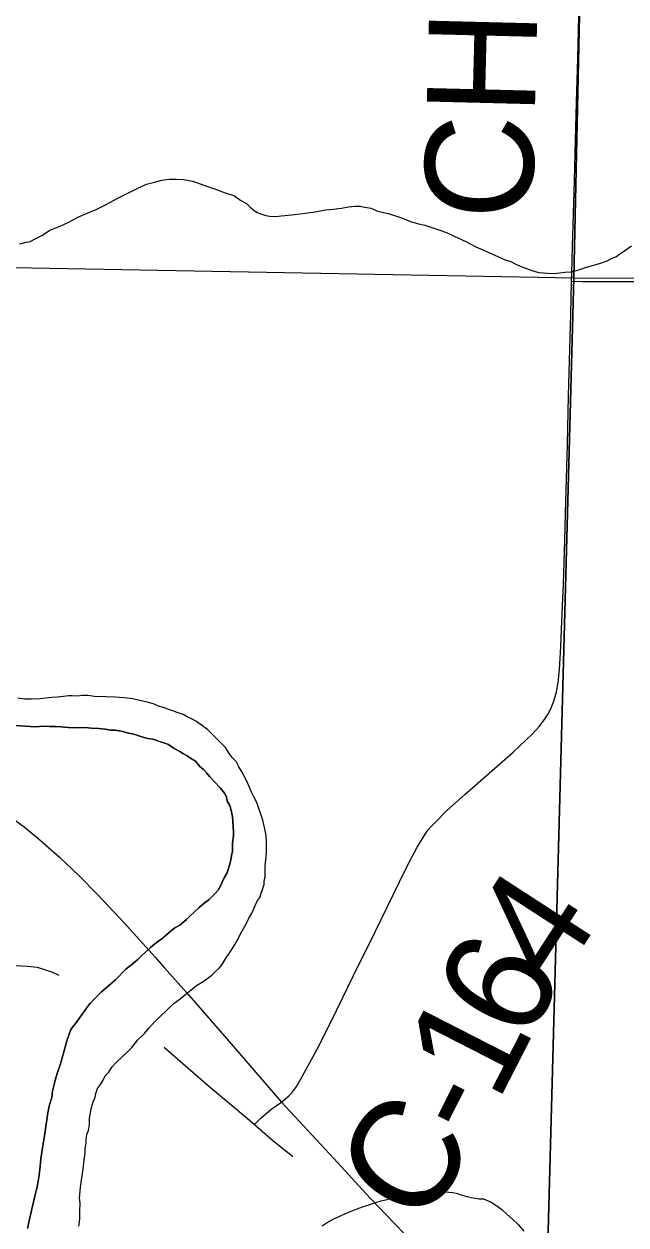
# Model space of a CAD drawing. Extents: x 0 to 34, y 0 to 22.
# Drawn here: x 5.194 to 5.51, y 19.941 to 20.571 of the extents above; entities that cross this region are included whole.
import ezdxf

# ---------------------------------------------------------------- set-up
doc = ezdxf.new("R2010")
doc.units = 0
for name, color, linetype in [('Default', 7, 'Continuous'), ('GM_X_County_Road', 7, 'Continuous'), ('GM_X_County_Road_Text', 7, 'Continuous'), ('GM_X_Major_River', 7, 'Continuous'), ('GM_X_Minor_River', 7, 'Continuous'), ('GM_X_Section', 7, 'Continuous'), ('GM_X_State_Route', 7, 'Continuous'), ('GM_X_Township_Road', 7, 'Continuous'), ('GM_X_Township_Road_Text', 7, 'Continuous')]:
    doc.layers.add(name, color=color, linetype=linetype)

msp = doc.modelspace()

# ---------------------------------------------------------------- linework, layer by layer
at = {"layer": 'Default'}
for points in [[(5.49304, 20.9), (4.4983, 20.9), (4.48621, 20.45658), (5.48293, 20.43816)], [(6.49402, 20.9), (5.49304, 20.9), (5.48293, 20.43816), (6.48534, 20.43303)]]:
    msp.add_lwpolyline(points, close=True, dxfattribs=at)
at = {"layer": 'GM_X_County_Road'}
for points in [[(5.32953, 20.00563), (5.33333, 20.00899), (5.33492, 20.01057), (5.33604, 20.0119), (5.33758, 20.01403), (5.34804, 20.03312), (5.35536, 20.04753), (5.36742, 20.07208), (5.37864, 20.09497), (5.3914, 20.12126), (5.39665, 20.13181), (5.40075, 20.13944), (5.40349, 20.14403), (5.40489, 20.14617), (5.40637, 20.14839), (5.40826, 20.15045), (5.41051, 20.15275), (5.4162, 20.15841), (5.42586, 20.16713), (5.45119, 20.18924), (5.46106, 20.19877), (5.46489, 20.20294), (5.46799, 20.20693), (5.4697, 20.20961), (5.47112, 20.21247), (5.47249, 20.21604), (5.47388, 20.22091), (5.47477, 20.22589), (5.47548, 20.23274), (5.47611, 20.24457), (5.47657, 20.25388), (5.47709, 20.2663), (5.47754, 20.27748), (5.47823, 20.30046), (5.47884, 20.32096), (5.47959, 20.3508), (5.4802, 20.37627), (5.48143, 20.41914), (5.48185, 20.43639)], [(5.48185, 20.43639), (5.48749, 20.43638), (5.51987, 20.43632), (5.61747, 20.43539), (5.65104, 20.43489), (5.71134, 20.43457), (5.77972, 20.43384), (5.88352, 20.43283), (5.92331, 20.43291), (6.0725, 20.43358), (6.14024, 20.43373)]]:
    msp.add_lwpolyline(points, dxfattribs=at)
at = {"layer": 'GM_X_Major_River'}
for points in [[(5.30022, 20.1917), (5.29096, 20.20104), (5.2876, 20.20341), (5.28499, 20.20537), (5.28274, 20.20657), (5.28011, 20.20777), (5.27786, 20.20897), (5.27485, 20.21018), (5.2726, 20.211), (5.26996, 20.21182), (5.2677, 20.21264), (5.26506, 20.21347), (5.26243, 20.21467), (5.25904, 20.21552), (5.25526, 20.21637), (5.25148, 20.21723), (5.24694, 20.21772), (5.24201, 20.21823), (5.23746, 20.21834), (5.23138, 20.2185), (5.22797, 20.21896), (5.22494, 20.21904), (5.22227, 20.21873), (5.21961, 20.21879), (5.21771, 20.21884), (5.21505, 20.21853), (5.212, 20.21823), (5.20896, 20.21793), (5.20591, 20.21763), (5.20286, 20.21732), (5.1983, 20.21706), (5.19488, 20.21714), (5.19109, 20.21762)], [(5.30022, 20.1917), (5.29096, 20.20104), (5.2876, 20.20341), (5.28499, 20.20537), (5.28274, 20.20657), (5.28011, 20.20777), (5.27786, 20.20897), (5.27485, 20.21018), (5.2726, 20.211), (5.26996, 20.21182), (5.2677, 20.21264), (5.26506, 20.21347), (5.26243, 20.21467), (5.25904, 20.21552), (5.25526, 20.21637), (5.25148, 20.21723), (5.24694, 20.21772), (5.24201, 20.21823), (5.23746, 20.21834), (5.23138, 20.2185), (5.22797, 20.21896), (5.22494, 20.21904), (5.22227, 20.21873), (5.21961, 20.21879), (5.21771, 20.21884), (5.21505, 20.21853), (5.212, 20.21823), (5.20896, 20.21793), (5.20591, 20.21763), (5.20286, 20.21732), (5.1983, 20.21706), (5.19488, 20.21714), (5.19109, 20.21762)], [(5.18959, 20.20323), (5.20059, 20.20257), (5.20439, 20.20286), (5.20781, 20.20277), (5.21085, 20.20269), (5.21388, 20.20262), (5.21767, 20.20214), (5.22147, 20.20204), (5.22641, 20.2023), (5.22982, 20.20183), (5.23361, 20.20174), (5.23702, 20.20127), (5.24005, 20.20081), (5.24233, 20.20076), (5.24535, 20.2003), (5.24875, 20.19946), (5.25253, 20.1986), (5.2563, 20.19737), (5.25932, 20.19653)], [(5.25932, 20.19653), (5.2563, 20.19737), (5.25253, 20.1986), (5.24875, 20.19946), (5.24535, 20.2003), (5.24233, 20.20076), (5.24005, 20.20081), (5.23702, 20.20127), (5.23361, 20.20174), (5.22982, 20.20183), (5.22641, 20.2023), (5.22147, 20.20204), (5.21767, 20.20214), (5.21388, 20.20262), (5.21085, 20.20269), (5.20781, 20.20277), (5.20439, 20.20286), (5.20059, 20.20257), (5.18959, 20.20323)], [(5.25932, 20.19653), (5.26196, 20.19608), (5.26648, 20.19445), (5.26837, 20.19402), (5.27025, 20.19322), (5.27324, 20.19124), (5.27623, 20.18965), (5.2781, 20.18846), (5.27997, 20.18727), (5.28184, 20.18609), (5.28446, 20.1845), (5.28667, 20.18179), (5.28853, 20.18023), (5.29038, 20.17828), (5.29185, 20.17634), (5.29444, 20.17362), (5.2974, 20.17051), (5.29961, 20.1678), (5.3007, 20.16587), (5.30102, 20.16359), (5.30249, 20.16127), (5.30318, 20.1586), (5.30386, 20.15554), (5.30442, 20.14755), (5.30436, 20.14528), (5.30388, 20.14149), (5.30384, 20.1396), (5.30378, 20.13732), (5.30334, 20.13506), (5.3029, 20.13279), (5.30247, 20.13052), (5.30165, 20.12826), (5.30082, 20.12563), (5.29964, 20.12376), (5.29843, 20.12113), (5.29643, 20.11701), (5.29447, 20.11478), (5.29136, 20.11182), (5.28903, 20.10998), (5.28632, 20.10777), (5.28359, 20.10519), (5.28164, 20.10334), (5.2797, 20.10149), (5.2762, 20.09854), (5.27351, 20.09709), (5.27079, 20.09488), (5.26691, 20.09156), (5.26498, 20.09009), (5.26304, 20.08862), (5.26071, 20.08678), (5.25838, 20.08456), (5.25604, 20.08234), (5.2541, 20.0805), (5.25099, 20.07792), (5.24789, 20.07534), (5.24243, 20.06978), (5.23505, 20.06352), (5.22921, 20.05759), (5.22449, 20.05126), (5.22251, 20.04827), (5.21898, 20.0438), (5.21693, 20.03778), (5.2161, 20.03514), (5.21358, 20.02572), (5.21195, 20.0212), (5.2107, 20.01706), (5.21027, 20.01479), (5.20942, 20.0114), (5.20896, 20.00799), (5.20772, 20.00423), (5.20685, 20.00007), (5.20638, 19.99629), (5.20591, 19.99288), (5.20547, 19.99023), (5.205, 19.98683), (5.20411, 19.98154), (5.2032, 19.97587), (5.20268, 19.97018), (5.2022, 19.96602), (5.20131, 19.96111), (5.20005, 19.9562), (5.19878, 19.95092), (5.19748, 19.94488), (5.1962, 19.93922)], [(5.1962, 19.93922), (5.19748, 19.94488), (5.19878, 19.95092), (5.20005, 19.9562), (5.20131, 19.96111), (5.2022, 19.96602), (5.20268, 19.97018), (5.2032, 19.97587), (5.20411, 19.98154), (5.205, 19.98683), (5.20547, 19.99023), (5.20591, 19.99288), (5.20638, 19.99629), (5.20685, 20.00007), (5.20772, 20.00423), (5.20896, 20.00799), (5.20942, 20.0114), (5.21027, 20.01479), (5.2107, 20.01706), (5.21195, 20.0212), (5.21358, 20.02572), (5.2161, 20.03514), (5.21693, 20.03778), (5.21898, 20.0438), (5.22251, 20.04827), (5.22449, 20.05126), (5.22921, 20.05759), (5.23505, 20.06352), (5.24243, 20.06978), (5.24789, 20.07534), (5.25099, 20.07792), (5.2541, 20.0805), (5.25604, 20.08234), (5.25838, 20.08456), (5.26071, 20.08678), (5.26304, 20.08862), (5.26498, 20.09009), (5.26691, 20.09156), (5.27079, 20.09488), (5.27351, 20.09709), (5.2762, 20.09854), (5.2797, 20.10149), (5.28164, 20.10334), (5.28359, 20.10519), (5.28632, 20.10777), (5.28903, 20.10998), (5.29136, 20.11182), (5.29447, 20.11478), (5.29643, 20.11701), (5.29843, 20.12113), (5.29964, 20.12376), (5.30082, 20.12563), (5.30165, 20.12826), (5.30247, 20.13052), (5.3029, 20.13279), (5.30334, 20.13506), (5.30378, 20.13732), (5.30384, 20.1396), (5.30388, 20.14149), (5.30436, 20.14528), (5.30442, 20.14755), (5.30386, 20.15554), (5.30318, 20.1586), (5.30249, 20.16127), (5.30102, 20.16359), (5.3007, 20.16587), (5.29961, 20.1678), (5.2974, 20.17051), (5.29444, 20.17362), (5.29185, 20.17634), (5.29038, 20.17828), (5.28853, 20.18023), (5.28667, 20.18179), (5.28446, 20.1845), (5.28184, 20.18609), (5.27997, 20.18727), (5.2781, 20.18846), (5.27623, 20.18965), (5.27324, 20.19124), (5.27025, 20.19322), (5.26837, 20.19402), (5.26648, 20.19445), (5.26196, 20.19608), (5.25932, 20.19653)], [(5.2232, 19.94043), (5.22368, 19.94422), (5.22378, 19.94839), (5.22389, 19.95256), (5.22357, 19.95523), (5.2241, 19.96091), (5.22457, 19.9647), (5.22548, 19.97037), (5.22598, 19.97529), (5.22645, 19.97869), (5.22651, 19.98135), (5.22696, 19.984), (5.22701, 19.98589), (5.22746, 19.98854), (5.22827, 19.9908), (5.22873, 19.99382), (5.22882, 19.99724), (5.22926, 19.99988), (5.2297, 20.00215), (5.23053, 20.00517), (5.23175, 20.00817), (5.23218, 20.01006), (5.23301, 20.0127), (5.23458, 20.01493), (5.23617, 20.01755), (5.23698, 20.01943), (5.23892, 20.02128), (5.24051, 20.0239), (5.24285, 20.02649), (5.24558, 20.02908), (5.2483, 20.03167), (5.25103, 20.03426), (5.25417, 20.03836), (5.25767, 20.04168), (5.26003, 20.04466), (5.26315, 20.048), (5.26665, 20.05133), (5.2686, 20.05317), (5.27132, 20.05577), (5.27327, 20.05761), (5.27636, 20.05981), (5.2849, 20.06681), (5.28837, 20.069), (5.29108, 20.07083), (5.29301, 20.0723), (5.29496, 20.07415), (5.29691, 20.07599), (5.29847, 20.07785), (5.30007, 20.08085), (5.30243, 20.08421), (5.30441, 20.08719), (5.30639, 20.09056), (5.308, 20.09394), (5.31078, 20.0988), (5.31238, 20.10218), (5.31357, 20.10404), (5.31518, 20.10742), (5.31598, 20.1093), (5.31718, 20.11155), (5.31837, 20.11341), (5.3188, 20.1153), (5.3196, 20.11718), (5.32043, 20.11981), (5.32048, 20.12171), (5.3209, 20.1236), (5.32097, 20.12626), (5.32104, 20.12891), (5.32111, 20.13157), (5.32155, 20.13421), (5.32162, 20.13687), (5.32168, 20.13914), (5.32175, 20.14218), (5.32146, 20.1456), (5.32079, 20.14904), (5.31977, 20.15362), (5.3187, 20.15668), (5.31764, 20.15975), (5.31658, 20.16281), (5.31513, 20.16551), (5.31369, 20.16858), (5.31262, 20.17126), (5.31117, 20.17434), (5.30972, 20.17703), (5.30864, 20.17934), (5.30718, 20.18165), (5.30573, 20.18434), (5.30388, 20.18629), (5.30204, 20.18861), (5.30022, 20.1917)], [(5.2232, 19.94043), (5.22368, 19.94422), (5.22378, 19.94839), (5.22389, 19.95256), (5.22357, 19.95523), (5.2241, 19.96091), (5.22457, 19.9647), (5.22548, 19.97037), (5.22598, 19.97529), (5.22645, 19.97869), (5.22651, 19.98135), (5.22696, 19.984), (5.22701, 19.98589), (5.22746, 19.98854), (5.22827, 19.9908), (5.22873, 19.99382), (5.22882, 19.99724), (5.22926, 19.99988), (5.2297, 20.00215), (5.23053, 20.00517), (5.23175, 20.00817), (5.23218, 20.01006), (5.23301, 20.0127), (5.23458, 20.01493), (5.23617, 20.01755), (5.23698, 20.01943), (5.23892, 20.02128), (5.24051, 20.0239), (5.24285, 20.02649), (5.24558, 20.02908), (5.2483, 20.03167), (5.25103, 20.03426), (5.25417, 20.03836), (5.25767, 20.04168), (5.26003, 20.04466), (5.26315, 20.048), (5.26665, 20.05133), (5.2686, 20.05317), (5.27132, 20.05577), (5.27327, 20.05761), (5.27636, 20.05981), (5.2849, 20.06681), (5.28837, 20.069), (5.29108, 20.07083), (5.29301, 20.0723), (5.29496, 20.07415), (5.29691, 20.07599), (5.29847, 20.07785), (5.30007, 20.08085), (5.30243, 20.08421), (5.30441, 20.08719), (5.30639, 20.09056), (5.308, 20.09394), (5.31078, 20.0988), (5.31238, 20.10218), (5.31357, 20.10404), (5.31518, 20.10742), (5.31598, 20.1093), (5.31718, 20.11155), (5.31837, 20.11341), (5.3188, 20.1153), (5.3196, 20.11718), (5.32043, 20.11981), (5.32048, 20.12171), (5.3209, 20.1236), (5.32097, 20.12626), (5.32104, 20.12891), (5.32111, 20.13157), (5.32155, 20.13421), (5.32162, 20.13687), (5.32168, 20.13914), (5.32175, 20.14218), (5.32146, 20.1456), (5.32079, 20.14904), (5.31977, 20.15362), (5.3187, 20.15668), (5.31764, 20.15975), (5.31658, 20.16281), (5.31513, 20.16551), (5.31369, 20.16858), (5.31262, 20.17126), (5.31117, 20.17434), (5.30972, 20.17703), (5.30864, 20.17934), (5.30718, 20.18165), (5.30573, 20.18434), (5.30388, 20.18629), (5.30204, 20.18861), (5.30022, 20.1917)]]:
    msp.add_lwpolyline(points, dxfattribs=at)
at = {"layer": 'GM_X_Minor_River'}
for points in [[(5.1922, 20.45598), (5.19488, 20.45668), (5.19756, 20.45737), (5.20063, 20.45881), (5.2041, 20.46062), (5.20796, 20.46318), (5.21333, 20.46532), (5.21794, 20.46748), (5.22257, 20.47002), (5.22756, 20.47217), (5.23255, 20.47432), (5.2364, 20.47612), (5.23986, 20.47793), (5.24295, 20.47975), (5.25372, 20.48517), (5.25871, 20.48732), (5.26292, 20.48836), (5.26674, 20.4894), (5.27056, 20.49006), (5.27435, 20.48996), (5.27815, 20.48987), (5.28307, 20.48898), (5.28834, 20.48695), (5.29436, 20.4849), (5.30001, 20.48286), (5.3049, 20.48122), (5.30826, 20.47885), (5.31126, 20.47726), (5.31311, 20.47531), (5.31497, 20.47375), (5.31684, 20.47256), (5.31872, 20.47176), (5.32136, 20.47093), (5.32325, 20.4705), (5.32666, 20.47042), (5.32933, 20.47073), (5.33504, 20.47134), (5.34076, 20.47196), (5.34724, 20.47293), (5.35258, 20.47394), (5.35677, 20.47421), (5.36096, 20.47486), (5.36478, 20.47552), (5.36821, 20.47581), (5.37086, 20.47575), (5.37313, 20.47531), (5.37654, 20.47484), (5.37992, 20.47324), (5.38558, 20.47196), (5.38935, 20.47072), (5.39312, 20.46949), (5.39725, 20.46787), (5.4014, 20.46662), (5.4048, 20.46578)], [(5.4048, 20.46578), (5.40744, 20.46495), (5.41007, 20.46413), (5.41271, 20.4633), (5.4161, 20.46207), (5.42023, 20.46007), (5.42624, 20.45726), (5.43148, 20.45447), (5.43637, 20.45245), (5.44688, 20.44763), (5.4499, 20.44679), (5.45215, 20.44559), (5.45478, 20.44439), (5.45817, 20.44317), (5.46155, 20.44194), (5.46457, 20.4411), (5.46912, 20.44061), (5.47253, 20.44052), (5.47558, 20.44083), (5.47825, 20.44114), (5.48168, 20.44143), (5.48435, 20.44212), (5.48665, 20.44282), (5.48971, 20.44388), (5.49354, 20.44493), (5.49699, 20.44598), (5.50005, 20.44704), (5.50313, 20.44848), (5.50504, 20.44919), (5.50698, 20.45066), (5.50969, 20.45249), (5.51317, 20.45506)], [(5.35084, 19.94061), (5.35355, 19.94244), (5.35663, 19.94426), (5.36009, 19.9457), (5.36316, 19.94713), (5.3693, 19.94964), (5.37199, 19.95071), (5.37428, 19.95141), (5.3785, 19.95282), (5.38195, 19.95387), (5.385, 19.95456), (5.38769, 19.95563), (5.39036, 19.95632), (5.39304, 19.95701), (5.39534, 19.95771), (5.39763, 19.95803), (5.39991, 19.95835), (5.40258, 19.95866), (5.40525, 19.95898), (5.4079, 19.95891), (5.4117, 19.95881), (5.41474, 19.95874), (5.41738, 19.95829), (5.41928, 19.95824), (5.42117, 19.95781), (5.42381, 19.95699), (5.42683, 19.95615), (5.43023, 19.95531), (5.43325, 19.95485), (5.43553, 19.95479), (5.43967, 19.95317), (5.44266, 19.9512), (5.44527, 19.94923), (5.44786, 19.94689), (5.45084, 19.94415), (5.45381, 19.94142), (5.45675, 19.93793)]]:
    msp.add_lwpolyline(points, dxfattribs=at)
at = {"layer": 'GM_X_Section'}
for points in [[(4.48621, 20.45658), (5.48293, 20.43816), (5.4561, 19.43741), (4.46097, 19.44139)], [(5.48293, 20.43816), (6.48534, 20.43303), (6.46596, 19.43025), (5.4561, 19.43741)]]:
    msp.add_lwpolyline(points, close=True, dxfattribs=at)
at = {"layer": 'GM_X_State_Route'}
for points in [[(5.15977, 20.17268), (5.17118, 20.16603), (5.17565, 20.16336), (5.18013, 20.16046), (5.18757, 20.15525), (5.19456, 20.15002), (5.20275, 20.14331), (5.21299, 20.13422), (5.22337, 20.12437), (5.23298, 20.11463), (5.247, 20.09966), (5.26318, 20.08163), (5.2681, 20.07604), (5.27972, 20.06321), (5.30087, 20.03875), (5.32953, 20.00563)], [(5.32953, 20.00563), (5.33657, 19.99801), (5.35695, 19.97594), (5.37587, 19.95535), (5.4068, 19.92313), (5.41609, 19.91421), (5.43884, 19.89376), (5.48237, 19.85435)]]:
    msp.add_lwpolyline(points, dxfattribs=at)
at = {"layer": 'GM_X_Township_Road'}
for points in [[(5.48234, 20.45518), (5.48247, 20.46015), (5.48333, 20.48934), (5.48372, 20.50362), (5.48439, 20.53034), (5.48501, 20.55333), (5.48555, 20.57567), (5.48695, 20.62286), (5.48732, 20.63585), (5.48764, 20.64576), (5.48842, 20.67664), (5.48871, 20.68657), (5.48961, 20.72194), (5.48998, 20.7393), (5.49037, 20.75919), (5.49074, 20.78217), (5.49109, 20.79582), (5.49176, 20.82372), (5.4921, 20.83924), (5.49375, 20.9)], [(5.48185, 20.43639), (5.48194, 20.44027), (5.48234, 20.45518)], [(5.15909, 20.07758), (5.18988, 20.07733), (5.1962, 20.07703), (5.2013, 20.07638), (5.20523, 20.07528), (5.2093, 20.07378), (5.21267, 20.07224)], [(5.26805, 20.03444), (5.2805, 20.02336), (5.29227, 20.0133), (5.31156, 19.99713), (5.31536, 19.99383)], [(5.31536, 19.99383), (5.31895, 19.99745), (5.32401, 20.00174), (5.32953, 20.00563)], [(5.31536, 19.99383), (5.32483, 19.9856), (5.33553, 19.97712)]]:
    msp.add_lwpolyline(points, dxfattribs=at)

# ---------------------------------------------------------------- texts
at = {"layer": 'GM_X_County_Road_Text'}
for s, rotation, p in [('4', 57.04026, (5.47403, 20.06585)), ('6', 62.94206, (5.45888, 20.03602)), ('1', 62.91597, (5.44293, 20.00483)), ('-', 63.24144, (5.43247, 19.98407)), ('C', 55.44443, (5.40169, 19.93838))]:
    msp.add_text(s, height=0.05682, rotation=rotation, dxfattribs=at).set_placement(p)
at = {"layer": 'GM_X_Township_Road_Text'}
msp.add_text('CHRISTY', height=0.056818, rotation=88.56783, dxfattribs=at).set_placement((5.46112, 20.46826))

doc.saveas('drawing.dxf')
